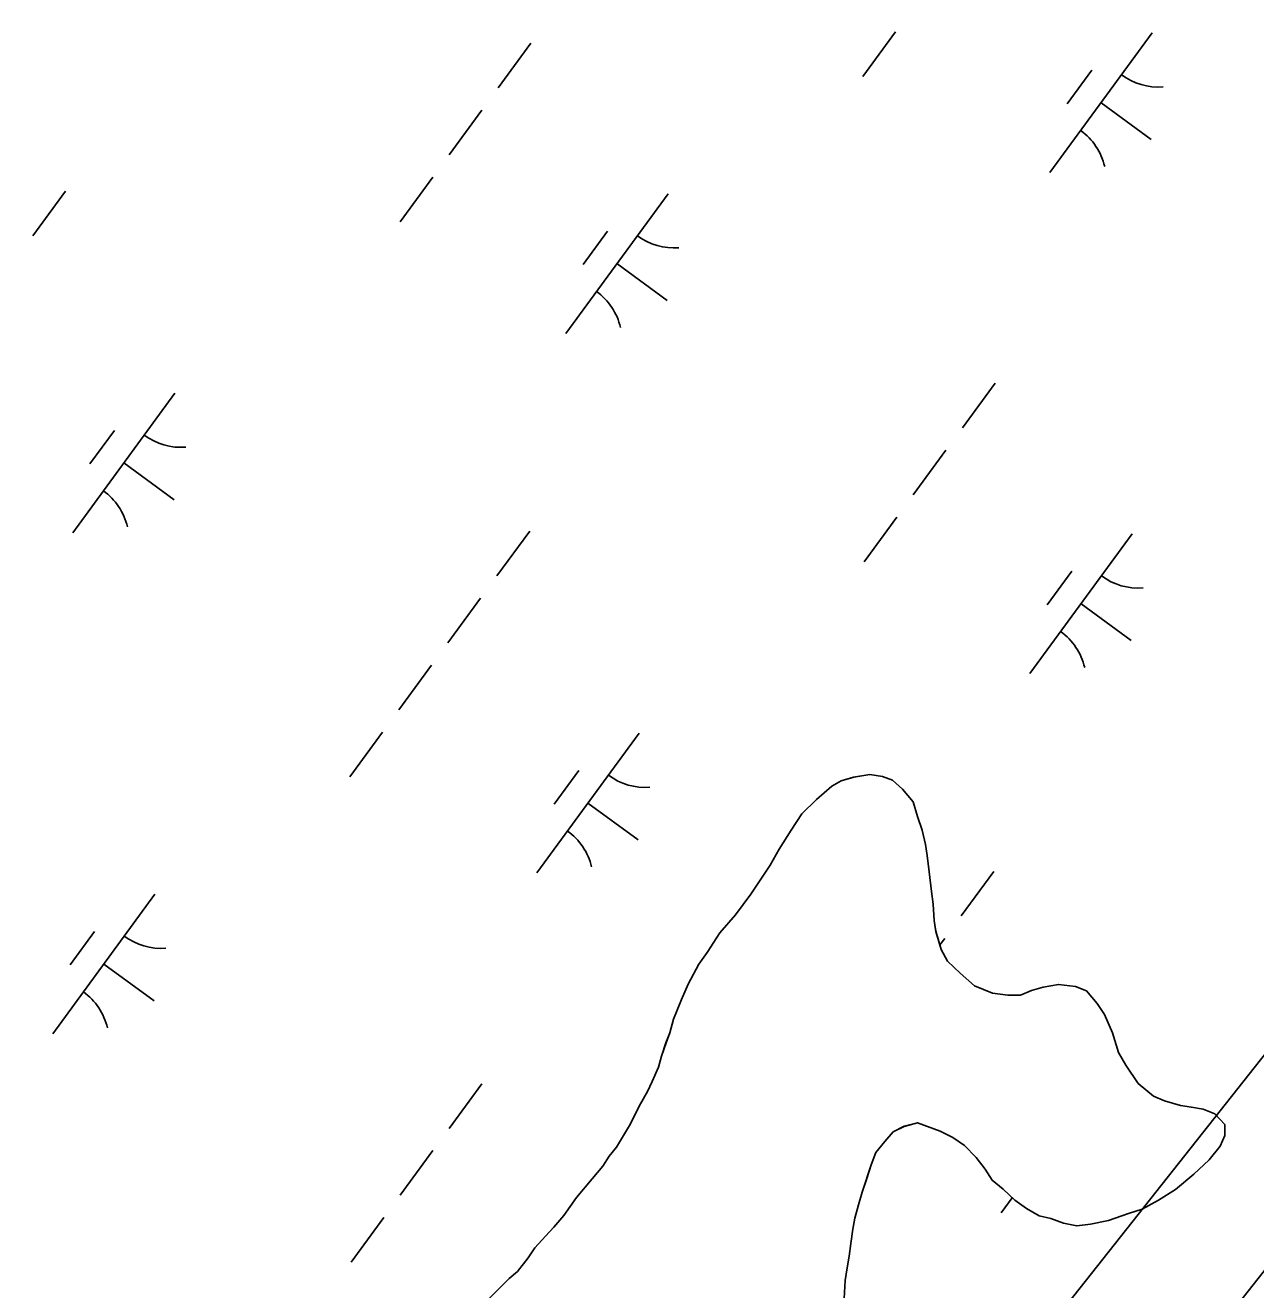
# Model space of a CAD drawing. Extents: x 3905714 to 3926767, y 183354 to 205755.
# Drawn here: x 3918270.1 to 3918625.7, y 197826.5 to 198192 of the extents above; entities that cross this region are included whole.
import ezdxf

# ---------------------------------------------------------------- set-up
doc = ezdxf.new("R2010")
doc.units = 0
for name, color, linetype in [('V-TOPO-SHOR', 7, 'Continuous'), ('V-UTIL-LINE', 7, 'Continuous'), ('V-WETL-SWMP', 7, 'Continuous')]:
    doc.layers.add(name, color=color, linetype=linetype)

msp = doc.modelspace()

# ---------------------------------------------------------------- linework, layer by layer
at = {"layer": 'V-TOPO-SHOR'}
for points in [[(3918534.51, 197872.35), (3918538.16, 197870.5), (3918541.54, 197868.13), (3918544.91, 197864.71), (3918547.51, 197861.3), (3918549.58, 197858.15), (3918552.7, 197855.53), (3918556.07, 197852.37), (3918559.46, 197850), (3918563.1, 197847.89), (3918566.49, 197847.09), (3918570.14, 197845.76), (3918574.05, 197844.95), (3918577.97, 197845.45), (3918583.2, 197846.47), (3918588.96, 197848.52), (3918592.88, 197849.8), (3918597.6, 197852.39), (3918602.58, 197855.49), (3918607.83, 197859.9), (3918612.29, 197864.06), (3918615.45, 197867.96), (3918616.77, 197871.08), (3918616.79, 197874.22), (3918613.94, 197877.37), (3918610.55, 197878.69), (3918607.16, 197879.23), (3918604.03, 197879.78), (3918599.34, 197881.11), (3918596.21, 197882.43), (3918591.79, 197886.12), (3918588.16, 197891.36), (3918586.1, 197895.03), (3918584.3, 197900.78), (3918581.98, 197906.02), (3918579.91, 197909.17), (3918576.8, 197912.84), (3918573.67, 197914.17), (3918568.71, 197914.72), (3918564.27, 197913.96), (3918560.87, 197912.94), (3918557.72, 197911.65), (3918554.07, 197911.67), (3918549.63, 197912.22), (3918544.42, 197914.34), (3918540.26, 197918.02), (3918536.63, 197921.44), (3918534.82, 197924.84), (3918533.28, 197930.08), (3918532.78, 197933.21), (3918532.54, 197937.92), (3918532.04, 197941.57), (3918531.29, 197947.32), (3918530.8, 197952.03), (3918530.29, 197955.16), (3918529.28, 197959.35), (3918527.99, 197963.27), (3918526.71, 197967.46), (3918523.6, 197971.14), (3918520.74, 197973.77), (3918517.87, 197974.83), (3918514.22, 197975.37), (3918509.51, 197974.61), (3918505.85, 197973.59), (3918503.23, 197972.04), (3918498.77, 197968.15), (3918494.57, 197963.99), (3918491.41, 197959.31), (3918487.98, 197953.85), (3918485.34, 197949.16), (3918483.23, 197946.04), (3918479.8, 197940.83), (3918475.33, 197934.86), (3918470.86, 197929.66), (3918467.17, 197923.93), (3918464.8, 197920.55), (3918461.63, 197914.82), (3918459.78, 197910.39), (3918457.39, 197904.66), (3918456.33, 197900.75), (3918455.27, 197897.88), (3918453.94, 197893.98), (3918453.13, 197890.85), (3918451.28, 197886.68), (3918449.96, 197883.81), (3918447.85, 197880.17), (3918444.68, 197873.92), (3918440.98, 197867.67), (3918438.88, 197865.07), (3918437.03, 197862.21), (3918433.88, 197858.57), (3918429.41, 197853.11), (3918425.72, 197847.91), (3918422.83, 197844.53), (3918420.46, 197841.93), (3918417.31, 197838.56), (3918415.46, 197835.7), (3918412.3, 197831.8), (3918409.94, 197829.72), (3918407.31, 197827.13), (3918403.64, 197823.49)], [(3918506.81, 197823.93), (3918507.1, 197829.15), (3918507.64, 197832.8), (3918508.18, 197836.2), (3918508.73, 197839.85), (3918509.27, 197844.03), (3918509.81, 197847.16), (3918510.88, 197851.07), (3918511.95, 197854.72), (3918513.28, 197858.63), (3918514.61, 197862.54), (3918515.93, 197866.19), (3918518.56, 197869.31), (3918520.93, 197872.17), (3918524.07, 197873.72), (3918528, 197874.74), (3918534.51, 197872.35)]]:
    msp.add_lwpolyline(points, dxfattribs=at)
at = {"layer": 'V-UTIL-LINE'}
for points in [[(3920382.72, 200123.13), (3919431.34, 198911.04), (3917639.74, 196643.01), (3912670.96, 189304.15), (3911629.35, 187953.28)], [(3917520.12, 196733.21), (3917669.62, 196618.74), (3919457.38, 198881.61), (3920417.08, 200095.51)]]:
    msp.add_lwpolyline(points, dxfattribs=at)
at = {"layer": 'V-WETL-SWMP'}
for p, q in [((3918521.62, 198190.08), (3918512.16, 198177.17)), ((3918595.8, 198189.75), (3918566.25, 198149.41)), ((3918416.21, 198186.78), (3918406.75, 198173.88)), ((3918578.35, 198178.98), (3918571.26, 198169.3)), ((3918581.03, 198169.58), (3918595.55, 198158.94)), ((3918402.02, 198167.42), (3918392.57, 198154.52)), ((3918387.84, 198148.06), (3918378.38, 198135.16)), ((3918281.68, 198144.02), (3918272.22, 198131.12)), ((3918455.85, 198143.23), (3918426.3, 198102.9)), ((3918438.4, 198132.47), (3918431.3, 198122.79)), ((3918441.07, 198123.07), (3918455.59, 198112.43)), ((3918550.39, 198088.48), (3918540.93, 198075.57)), ((3918313.31, 198085.62), (3918283.76, 198045.28)), ((3918295.86, 198074.85), (3918288.76, 198065.17)), ((3918536.2, 198069.12), (3918526.75, 198056.21)), ((3918298.53, 198065.45), (3918313.05, 198054.81)), ((3918522.02, 198049.76), (3918512.56, 198036.85)), ((3918415.86, 198045.72), (3918406.4, 198032.81)), ((3918590.03, 198044.93), (3918560.48, 198004.59)), ((3918572.57, 198034.16), (3918565.48, 198024.48)), ((3918401.67, 198026.36), (3918392.22, 198013.45)), ((3918575.25, 198024.76), (3918589.77, 198014.12)), ((3918387.49, 198007), (3918378.03, 197994.09)), ((3918373.31, 197987.64), (3918363.85, 197974.73)), ((3918447.49, 197987.31), (3918417.94, 197946.98)), ((3918430.04, 197976.54), (3918422.94, 197966.86)), ((3918509.52, 197974.61), (3918514.22, 197975.37)), ((3918514.22, 197975.37), (3918517.87, 197974.83)), ((3918498.77, 197968.15), (3918503.23, 197972.04)), ((3918503.23, 197972.04), (3918505.85, 197973.59)), ((3918505.85, 197973.59), (3918509.52, 197974.61)), ((3918517.87, 197974.83), (3918520.74, 197973.76)), ((3918520.74, 197973.76), (3918523.6, 197971.14)), ((3918494.57, 197963.99), (3918498.77, 197968.15)), ((3918523.6, 197971.14), (3918526.71, 197967.46)), ((3918432.71, 197967.14), (3918447.23, 197956.51)), ((3918491.41, 197959.31), (3918494.57, 197963.99)), ((3918526.71, 197967.46), (3918527.99, 197963.27)), ((3918527.99, 197963.27), (3918529.27, 197959.35)), ((3918487.98, 197953.85), (3918491.41, 197959.31)), ((3918529.27, 197959.35), (3918530.29, 197955.16)), ((3918485.34, 197949.16), (3918487.98, 197953.85)), ((3918530.29, 197955.16), (3918530.8, 197952.03)), ((3918530.8, 197952.03), (3918531.29, 197947.32)), ((3918479.81, 197940.83), (3918483.23, 197946.04)), ((3918483.23, 197946.04), (3918485.34, 197949.16)), ((3918531.29, 197947.32), (3918532.04, 197941.57)), ((3918550.04, 197947.41), (3918540.58, 197934.51)), ((3918307.53, 197940.8), (3918277.98, 197900.46)), ((3918475.33, 197934.85), (3918479.81, 197940.83)), ((3918532.04, 197941.57), (3918532.54, 197937.91)), ((3918470.86, 197929.66), (3918475.33, 197934.85)), ((3918532.54, 197937.91), (3918532.78, 197933.21)), ((3918532.78, 197933.21), (3918533.28, 197930.07)), ((3918290.08, 197930.03), (3918282.99, 197920.35)), ((3918467.17, 197923.93), (3918470.86, 197929.66)), ((3918533.28, 197930.07), (3918534.82, 197924.84)), ((3918535.85, 197928.05), (3918534.44, 197926.13)), ((3918464.8, 197920.55), (3918467.17, 197923.93)), ((3918534.82, 197924.84), (3918536.63, 197921.44)), ((3918292.76, 197920.63), (3918307.28, 197909.99)), ((3918461.63, 197914.82), (3918464.8, 197920.55)), ((3918536.63, 197921.44), (3918540.26, 197918.02)), ((3918540.26, 197918.02), (3918544.42, 197914.34)), ((3918459.78, 197910.39), (3918461.63, 197914.82)), ((3918544.42, 197914.34), (3918549.63, 197912.22)), ((3918557.73, 197911.65), (3918560.87, 197912.94)), ((3918560.87, 197912.94), (3918564.27, 197913.96)), ((3918564.27, 197913.96), (3918568.71, 197914.72)), ((3918568.71, 197914.72), (3918573.67, 197914.17)), ((3918573.67, 197914.17), (3918576.8, 197912.84)), ((3918576.8, 197912.84), (3918579.91, 197909.17)), ((3918457.39, 197904.66), (3918459.78, 197910.39)), ((3918549.63, 197912.22), (3918554.07, 197911.67)), ((3918554.07, 197911.67), (3918557.73, 197911.65)), ((3918579.91, 197909.17), (3918581.98, 197906.02)), ((3918581.98, 197906.02), (3918584.3, 197900.78)), ((3918456.33, 197900.75), (3918457.39, 197904.66)), ((3918455.26, 197897.88), (3918456.33, 197900.75)), ((3918584.3, 197900.78), (3918586.1, 197895.03)), ((3918453.94, 197893.98), (3918455.26, 197897.88)), ((3918586.1, 197895.03), (3918588.16, 197891.36)), ((3918451.28, 197886.68), (3918453.13, 197890.85)), ((3918453.13, 197890.85), (3918453.94, 197893.98)), ((3918588.16, 197891.36), (3918591.79, 197886.12)), ((3918402.07, 197886.04), (3918392.62, 197873.13)), ((3918447.85, 197880.17), (3918449.96, 197883.81)), ((3918449.96, 197883.81), (3918451.28, 197886.68)), ((3918591.79, 197886.12), (3918596.21, 197882.43)), ((3918444.68, 197873.92), (3918447.85, 197880.17)), ((3918596.21, 197882.43), (3918599.33, 197881.11)), ((3918599.33, 197881.11), (3918604.03, 197879.78)), ((3918604.03, 197879.78), (3918607.16, 197879.23)), ((3918607.16, 197879.23), (3918610.55, 197878.69)), ((3918610.55, 197878.69), (3918613.94, 197877.37)), ((3918613.94, 197877.37), (3918616.79, 197874.22)), ((3918440.98, 197867.67), (3918444.68, 197873.92)), ((3918524.07, 197873.71), (3918520.93, 197872.17)), ((3918528, 197874.74), (3918524.07, 197873.71)), ((3918534.51, 197872.35), (3918528, 197874.74)), ((3918616.79, 197874.22), (3918616.77, 197871.08)), ((3918518.56, 197869.31), (3918515.93, 197866.19)), ((3918520.93, 197872.17), (3918518.56, 197869.31)), ((3918538.16, 197870.5), (3918534.51, 197872.35)), ((3918541.54, 197868.13), (3918538.16, 197870.5)), ((3918616.77, 197871.08), (3918615.45, 197867.96)), ((3918387.89, 197866.68), (3918378.43, 197853.77)), ((3918438.88, 197865.07), (3918440.98, 197867.67)), ((3918515.93, 197866.19), (3918514.6, 197862.54)), ((3918544.91, 197864.71), (3918541.54, 197868.13)), ((3918615.45, 197867.96), (3918612.29, 197864.06)), ((3918433.88, 197858.57), (3918437.03, 197862.21)), ((3918437.03, 197862.21), (3918438.88, 197865.07)), ((3918514.6, 197862.54), (3918511.95, 197854.72)), ((3918547.51, 197861.3), (3918544.91, 197864.71)), ((3918612.29, 197864.06), (3918607.83, 197859.9)), ((3918429.41, 197853.11), (3918433.88, 197858.57)), ((3918549.58, 197858.16), (3918547.51, 197861.3)), ((3918552.7, 197855.53), (3918549.58, 197858.16)), ((3918607.83, 197859.9), (3918602.58, 197855.49)), ((3918511.95, 197854.72), (3918510.88, 197851.07)), ((3918556.07, 197852.37), (3918552.7, 197855.53)), ((3918602.58, 197855.49), (3918597.6, 197852.39)), ((3918425.72, 197847.91), (3918429.41, 197853.11)), ((3918510.88, 197851.07), (3918509.81, 197847.16)), ((3918555.33, 197853.06), (3918552.12, 197848.67)), ((3918559.45, 197850), (3918556.07, 197852.37)), ((3918597.6, 197852.39), (3918592.88, 197849.81)), ((3918373.7, 197847.32), (3918364.25, 197834.41)), ((3918422.83, 197844.53), (3918425.72, 197847.91)), ((3918509.81, 197847.16), (3918509.27, 197844.03)), ((3918563.1, 197847.89), (3918559.45, 197850)), ((3918566.49, 197847.09), (3918563.1, 197847.89)), ((3918570.14, 197845.76), (3918566.49, 197847.09)), ((3918588.96, 197848.52), (3918583.2, 197846.47)), ((3918592.88, 197849.81), (3918588.96, 197848.52)), ((3918420.46, 197841.93), (3918422.83, 197844.53)), ((3918509.27, 197844.03), (3918508.73, 197839.85)), ((3918574.05, 197844.95), (3918570.14, 197845.76)), ((3918577.97, 197845.45), (3918574.05, 197844.95)), ((3918583.2, 197846.47), (3918577.97, 197845.45)), ((3918417.31, 197838.56), (3918420.46, 197841.93)), ((3918508.73, 197839.85), (3918508.18, 197836.2)), ((3918415.46, 197835.7), (3918417.31, 197838.56)), ((3918508.18, 197836.2), (3918507.64, 197832.81)), ((3918412.31, 197831.8), (3918415.46, 197835.7)), ((3918507.64, 197832.81), (3918507.1, 197829.15)), ((3918397.86, 197817.78), (3918409.94, 197829.72)), ((3918409.94, 197829.72), (3918412.31, 197831.8)), ((3918507.1, 197829.15), (3918506.81, 197823.93))]:
    msp.add_line(p, q, dxfattribs=at)
for centre, start, end in [((3918597.54, 198191.72), 233, 274.5436), ((3918564.9, 198147.16), 13, 54.5436), ((3918457.59, 198145.21), 233, 274.5436), ((3918424.94, 198100.64), 13, 54.5436), ((3918315.05, 198087.59), 233, 274.5436), ((3918282.4, 198043.03), 13, 54.5436), ((3918591.77, 198046.9), 233, 274.5436), ((3918559.12, 198002.34), 13, 54.5436), ((3918449.23, 197989.28), 233, 274.5436), ((3918416.58, 197944.72), 13, 54.5436), ((3918309.27, 197942.77), 233, 274.5436), ((3918276.63, 197898.21), 13, 54.5436)]:
    msp.add_arc(centre, 17.62, start, end, dxfattribs=at)

doc.saveas('drawing.dxf')
